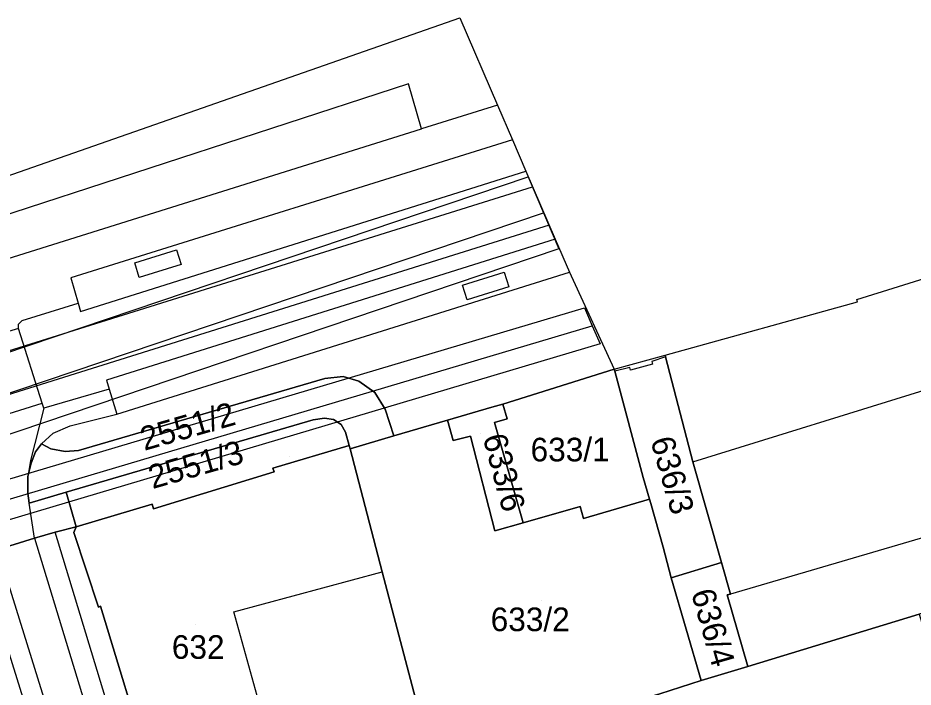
# Model space of a CAD drawing. Extents: x -263423 to -261326, y -1240067 to -1237864.
# Drawn here: x -263117.4 to -263041.6, y -1238890.8 to -1238834.2 of the extents above; entities that cross this region are included whole.
import ezdxf

# ---------------------------------------------------------------- set-up
doc = ezdxf.new("R2010")
doc.units = 0
for name, color, linetype in [('body_kn', 7, 'Continuous'), ('katuz_linie', 7, 'Continuous'), ('kladpar_druhypozemkov', 7, 'Continuous'), ('kladpar_hranice', 7, 'Continuous'), ('kladpar_parcelnecisla', 7, 'Continuous'), ('kladpar_plochy', 7, 'Continuous'), ('linie', 7, 'Continuous'), ('tarchy_linie', 7, 'Continuous'), ('zappar_hrandruhpozemk', 7, 'Continuous'), ('zuob_linie', 7, 'Continuous'), ('zuob_plochy', 7, 'Continuous')]:
    doc.layers.add(name, color=color, linetype=linetype)

msp = doc.modelspace()

# ---------------------------------------------------------------- linework, layer by layer
at = {"layer": 'body_kn'}
for p, q in [((-263079.97, -1238834.16), (-263079.97, -1238834.16)), ((-263084.32, -1238839.73), (-263084.32, -1238839.73)), ((-263076.79, -1238841.54), (-263076.79, -1238841.54)), ((-263076.79, -1238841.54), (-263076.79, -1238841.54)), ((-263083.2, -1238843.55), (-263083.2, -1238843.55)), ((-263083.2, -1238843.55), (-263083.2, -1238843.55)), ((-263075.52, -1238844.48), (-263075.52, -1238844.48)), ((-263075.52, -1238844.48), (-263075.52, -1238844.48)), ((-263074.38, -1238847.13), (-263074.38, -1238847.13)), ((-263074.2, -1238847.6), (-263074.2, -1238847.6)), ((-263073.82, -1238848.44), (-263073.82, -1238848.44)), ((-263072.89, -1238850.64), (-263072.89, -1238850.64)), ((-263072.42, -1238851.68), (-263072.42, -1238851.68)), ((-263071.9, -1238852.87), (-263071.9, -1238852.87)), ((-263071.9, -1238852.87), (-263071.9, -1238852.87)), ((-263103.94, -1238853.78), (-263103.94, -1238853.78)), ((-263071.58, -1238853.68), (-263071.58, -1238853.68)), ((-263107.47, -1238854.87), (-263107.47, -1238854.87)), ((-263107.47, -1238854.87), (-263107.47, -1238854.87)), ((-263103.56, -1238855.03), (-263103.56, -1238855.03)), ((-263076.22, -1238855.66), (-263076.22, -1238855.66)), ((-263070.7, -1238855.66), (-263070.7, -1238855.66)), ((-263112.88, -1238856.14), (-263112.88, -1238856.14)), ((-263107.09, -1238856.11), (-263107.09, -1238856.11)), ((-263070.56, -1238855.98), (-263070.56, -1238855.98)), ((-263079.74, -1238856.77), (-263079.74, -1238856.77)), ((-263079.74, -1238856.77), (-263079.74, -1238856.77)), ((-263075.83, -1238856.9), (-263075.83, -1238856.9)), ((-263112.25, -1238858.28), (-263112.25, -1238858.28)), ((-263079.35, -1238858.01), (-263079.35, -1238858.01)), ((-263069.42, -1238858.68), (-263069.42, -1238858.68)), ((-263046.38, -1238857.98), (-263046.38, -1238857.98)), ((-263046.32, -1238858.17), (-263046.32, -1238858.17)), ((-263112.05, -1238858.98), (-263112.05, -1238858.98)), ((-263117.32, -1238860.06), (-263117.32, -1238860.06)), ((-263117, -1238859.76), (-263117, -1238859.76)), ((-263068.76, -1238860.21), (-263068.76, -1238860.21)), ((-263117.31, -1238860.42), (-263117.31, -1238860.42)), ((-263068.1, -1238861.73), (-263068.1, -1238861.73)), ((-263063.73, -1238863.23), (-263063.73, -1238863.23)), ((-263062.6, -1238862.69), (-263062.6, -1238862.69)), ((-263062.56, -1238862.83), (-263062.56, -1238862.83)), ((-263062.56, -1238862.83), (-263062.56, -1238862.83)), ((-263066.91, -1238863.87), (-263066.91, -1238863.87)), ((-263065.58, -1238863.73), (-263065.58, -1238863.73)), ((-263065.53, -1238863.95), (-263065.53, -1238863.95)), ((-263063.67, -1238863.44), (-263063.67, -1238863.44)), ((-263091.4, -1238864.66), (-263091.4, -1238864.66)), ((-263089.85, -1238864.5), (-263089.85, -1238864.5)), ((-263066.86, -1238864.05), (-263066.86, -1238864.05)), ((-263109.87, -1238864.8), (-263109.87, -1238864.8)), ((-263088.52, -1238864.88), (-263088.52, -1238864.88)), ((-263109.64, -1238865.55), (-263109.64, -1238865.55)), ((-263109.64, -1238865.55), (-263109.64, -1238865.55)), ((-263087.17, -1238865.85), (-263087.17, -1238865.85)), ((-263115.31, -1238866.74), (-263115.31, -1238866.74)), ((-263115.31, -1238866.74), (-263115.31, -1238866.74)), ((-263076.33, -1238866.82), (-263076.33, -1238866.82)), ((-263115.17, -1238867.18), (-263115.17, -1238867.18)), ((-263115.17, -1238867.18), (-263115.17, -1238867.18)), ((-263108.99, -1238867.67), (-263108.99, -1238867.67)), ((-263086.28, -1238867.24), (-263086.28, -1238867.24)), ((-263077.26, -1238867.09), (-263077.26, -1238867.09)), ((-263092.37, -1238868.15), (-263092.37, -1238868.15)), ((-263091.43, -1238868.01), (-263091.43, -1238868.01)), ((-263090.67, -1238868.12), (-263090.67, -1238868.12)), ((-263090, -1238868.55), (-263090, -1238868.55)), ((-263081, -1238868.19), (-263081, -1238868.19)), ((-263081, -1238868.19), (-263081, -1238868.19)), ((-263077.04, -1238868.38), (-263077.04, -1238868.38)), ((-263075.96, -1238868.07), (-263075.96, -1238868.07)), ((-263114.39, -1238869.28), (-263114.39, -1238869.28)), ((-263112.93, -1238868.66), (-263112.93, -1238868.66)), ((-263089.63, -1238869.2), (-263089.63, -1238869.2)), ((-263085.56, -1238869.52), (-263085.56, -1238869.52)), ((-263080.54, -1238869.91), (-263080.54, -1238869.91)), ((-263080.54, -1238869.91), (-263080.54, -1238869.91)), ((-263079.08, -1238869.54), (-263079.08, -1238869.54)), ((-263115.37, -1238870.18), (-263115.37, -1238870.18)), ((-263115.37, -1238870.18), (-263115.37, -1238870.18)), ((-263114.57, -1238870.62), (-263114.57, -1238870.62)), ((-263113.36, -1238870.82), (-263113.36, -1238870.82)), ((-263112.24, -1238870.74), (-263112.24, -1238870.74)), ((-263089.34, -1238870.33), (-263089.34, -1238870.33)), ((-263089.26, -1238870.6), (-263089.26, -1238870.6)), ((-263116.29, -1238871.59), (-263116.29, -1238871.59)), ((-263115.86, -1238870.86), (-263115.86, -1238870.86)), ((-263116.25, -1238871.82), (-263116.25, -1238871.82)), ((-263095.78, -1238872.25), (-263095.78, -1238872.25)), ((-263060.25, -1238871.71), (-263060.25, -1238871.71)), ((-263060.25, -1238871.71), (-263060.25, -1238871.71)), ((-263116.51, -1238872.96), (-263116.51, -1238872.96)), ((-263095.68, -1238872.56), (-263095.68, -1238872.56)), ((-263095.68, -1238872.56), (-263095.68, -1238872.56)), ((-263064.46, -1238873.02), (-263064.46, -1238873.02)), ((-263116.52, -1238874.36), (-263116.52, -1238874.36)), ((-263113.28, -1238874.28), (-263113.28, -1238874.28)), ((-263113.28, -1238874.28), (-263113.28, -1238874.28)), ((-263116.42, -1238875.2), (-263116.42, -1238875.2)), ((-263106.01, -1238875.28), (-263106.01, -1238875.28)), ((-263063.93, -1238874.86), (-263063.93, -1238874.86)), ((-263063.82, -1238875.23), (-263063.82, -1238875.23)), ((-263105.89, -1238875.67), (-263105.89, -1238875.67)), ((-263069.8, -1238875.48), (-263069.8, -1238875.48)), ((-263074.61, -1238876.86), (-263074.61, -1238876.86)), ((-263074.61, -1238876.86), (-263074.61, -1238876.86)), ((-263069.5, -1238876.51), (-263069.5, -1238876.51)), ((-263114.21, -1238877.65), (-263114.21, -1238877.65)), ((-263112.42, -1238877.2), (-263112.42, -1238877.2)), ((-263112.42, -1238877.2), (-263112.42, -1238877.2)), ((-263077, -1238877.54), (-263077, -1238877.54)), ((-263115.95, -1238878.17), (-263115.95, -1238878.17)), ((-263115.95, -1238878.17), (-263115.95, -1238878.17)), ((-263112.63, -1238877.69), (-263112.63, -1238877.69)), ((-263062.76, -1238878.92), (-263062.76, -1238878.92)), ((-263057.82, -1238880.23), (-263057.82, -1238880.23)), ((-263057.82, -1238880.23), (-263057.82, -1238880.23)), ((-263086.53, -1238881.02), (-263086.53, -1238881.02)), ((-263062.08, -1238881.53), (-263062.08, -1238881.53)), ((-263057.08, -1238882.9), (-263057.08, -1238882.9)), ((-263057.34, -1238882.97), (-263057.34, -1238882.97)), ((-263110.55, -1238883.99), (-263110.55, -1238883.99)), ((-263110.36, -1238883.92), (-263110.36, -1238883.92)), ((-263099.08, -1238884.4), (-263099.08, -1238884.4)), ((-263055.6, -1238889.02), (-263055.6, -1238889.02)), ((-263059.54, -1238890.2), (-263059.54, -1238890.2))]:
    msp.add_line(p, q, dxfattribs=at)
at = {"layer": 'katuz_linie'}
msp.add_lwpolyline([(-263120.72, -1238848.38), (-263079.97, -1238834.16), (-263076.79, -1238841.54), (-263075.52, -1238844.48), (-263074.38, -1238847.13), (-263071.9, -1238852.87), (-263070.7, -1238855.66), (-263070.56, -1238855.98), (-263066.91, -1238863.87), (-263062.6, -1238862.69), (-263046.32, -1238858.17), (-263046.38, -1238857.98), (-263031.83, -1238853.44)], dxfattribs=at)
at = {"layer": 'kladpar_druhypozemkov'}
for p, q in [((-263095.35, -1238868.37), (-263095.35, -1238868.37)), ((-263078.2, -1238869.32), (-263078.2, -1238869.32)), ((-263070.15, -1238869.37), (-263070.15, -1238869.37)), ((-263094.37, -1238871.23), (-263094.37, -1238871.23)), ((-263060.96, -1238873.44), (-263060.96, -1238873.44)), ((-263073.03, -1238883.43), (-263073.03, -1238883.43)), ((-263102.35, -1238885.47), (-263102.35, -1238885.47)), ((-263057.73, -1238885.95), (-263057.73, -1238885.95))]:
    msp.add_line(p, q, dxfattribs=at)
at = {"layer": 'kladpar_hranice'}
for points in [[(-263120.72, -1238848.38), (-263079.97, -1238834.16), (-263076.79, -1238841.54), (-263075.52, -1238844.48), (-263074.38, -1238847.13), (-263071.9, -1238852.87), (-263070.7, -1238855.66), (-263070.56, -1238855.98), (-263066.91, -1238863.87), (-263076.33, -1238866.82), (-263077.26, -1238867.09), (-263081, -1238868.19), (-263085.56, -1238869.52), (-263086.28, -1238867.24), (-263087.17, -1238865.85), (-263088.52, -1238864.88), (-263089.85, -1238864.5), (-263091.4, -1238864.66), (-263112.24, -1238870.74), (-263113.36, -1238870.82), (-263114.57, -1238870.62), (-263115.37, -1238870.18), (-263115.86, -1238870.86), (-263116.25, -1238871.82), (-263116.51, -1238872.96), (-263116.52, -1238874.36), (-263116.42, -1238875.2), (-263113.28, -1238874.28)], [(-263031.83, -1238853.44), (-263031.64, -1238853.82), (-263021.34, -1238850.84), (-263021.34, -1238850.59), (-263015.18, -1238848.59), (-263012.71, -1238849.5), (-263009.22, -1238859.57), (-263008.35, -1238862.06), (-263004.37, -1238873.53), (-263041.11, -1238884.6), (-263055.6, -1238889.02), (-263057.34, -1238882.97), (-263057.08, -1238882.9), (-263057.82, -1238880.23), (-263060.25, -1238871.71), (-263062.56, -1238862.83), (-263062.6, -1238862.69), (-263046.32, -1238858.17), (-263046.38, -1238857.98), (-263031.83, -1238853.44)], [(-263057.82, -1238880.23), (-263062.08, -1238881.53), (-263062.76, -1238878.92), (-263063.82, -1238875.23), (-263063.93, -1238874.86), (-263064.46, -1238873.02), (-263066.86, -1238864.05), (-263066.91, -1238863.87), (-263062.6, -1238862.69), (-263062.56, -1238862.83), (-263060.25, -1238871.71), (-263057.82, -1238880.23)], [(-263074.61, -1238876.86), (-263077.04, -1238868.38), (-263075.96, -1238868.07), (-263076.33, -1238866.82), (-263066.91, -1238863.87), (-263066.86, -1238864.05), (-263064.46, -1238873.02), (-263063.93, -1238874.86), (-263069.5, -1238876.51), (-263069.8, -1238875.48), (-263074.61, -1238876.86)], [(-263113.28, -1238874.28), (-263116.42, -1238875.2), (-263116.52, -1238874.36), (-263116.51, -1238872.96), (-263116.25, -1238871.82), (-263115.86, -1238870.86), (-263115.37, -1238870.18), (-263114.57, -1238870.62), (-263113.36, -1238870.82), (-263112.24, -1238870.74), (-263091.4, -1238864.66), (-263089.85, -1238864.5), (-263088.52, -1238864.88), (-263087.17, -1238865.85), (-263086.28, -1238867.24), (-263085.56, -1238869.52), (-263089.26, -1238870.6), (-263089.34, -1238870.33), (-263089.63, -1238869.2), (-263090, -1238868.55), (-263090.67, -1238868.12), (-263091.43, -1238868.01), (-263092.37, -1238868.15), (-263113.28, -1238874.28)], [(-263080.54, -1238869.91), (-263081, -1238868.19), (-263077.26, -1238867.09), (-263076.33, -1238866.82), (-263075.96, -1238868.07), (-263077.04, -1238868.38), (-263074.61, -1238876.86), (-263077, -1238877.54), (-263079.08, -1238869.54), (-263080.54, -1238869.91)], [(-263112.42, -1238877.2), (-263113.28, -1238874.28), (-263092.37, -1238868.15), (-263091.43, -1238868.01), (-263090.67, -1238868.12), (-263090, -1238868.55), (-263089.63, -1238869.2), (-263089.34, -1238870.33), (-263095.78, -1238872.25), (-263095.68, -1238872.56), (-263105.89, -1238875.67), (-263106.01, -1238875.28), (-263112.42, -1238877.2)], [(-263083.71, -1238891.72), (-263086.53, -1238881.02), (-263089.26, -1238870.6), (-263085.56, -1238869.52), (-263081, -1238868.19)], [(-263081, -1238868.19), (-263080.54, -1238869.91), (-263079.08, -1238869.54), (-263077, -1238877.54), (-263074.61, -1238876.86), (-263069.8, -1238875.48), (-263069.5, -1238876.51), (-263063.93, -1238874.86), (-263063.82, -1238875.23), (-263062.76, -1238878.92), (-263062.08, -1238881.53), (-263059.54, -1238890.2), (-263063.04, -1238891.32)], [(-263095.68, -1238872.56), (-263095.78, -1238872.25), (-263089.34, -1238870.33), (-263089.26, -1238870.6), (-263086.53, -1238881.02), (-263083.71, -1238891.72), (-263082.21, -1238897.14), (-263085.54, -1238898.16), (-263094.5, -1238900.84), (-263104.7, -1238903.93), (-263106.49, -1238897.84), (-263106.16, -1238897.73), (-263110.36, -1238883.92), (-263110.55, -1238883.99), (-263112.63, -1238877.69), (-263112.42, -1238877.2), (-263106.01, -1238875.28), (-263105.89, -1238875.67), (-263095.68, -1238872.56)], [(-263113.28, -1238874.28), (-263112.42, -1238877.2), (-263114.21, -1238877.65), (-263115.95, -1238878.17), (-263123.96, -1238880.64)], [(-263123.96, -1238880.64), (-263115.95, -1238878.17), (-263114.21, -1238877.65), (-263112.42, -1238877.2), (-263112.63, -1238877.69), (-263110.55, -1238883.99), (-263110.36, -1238883.92), (-263106.16, -1238897.73), (-263106.49, -1238897.84), (-263104.7, -1238903.93), (-263098.59, -1238924.28), (-263098.97, -1238924.4), (-263097.05, -1238930.97), (-263096.37, -1238933.32), (-263095.56, -1238936.25)], [(-263057.82, -1238880.23), (-263057.08, -1238882.9), (-263057.34, -1238882.97), (-263055.6, -1238889.02), (-263059.54, -1238890.2), (-263062.08, -1238881.53), (-263057.82, -1238880.23)], [(-263041.11, -1238884.6), (-263039.06, -1238891.29), (-263038.56, -1238892.95), (-263032.86, -1238911.5), (-263046.65, -1238915.66), (-263048.3, -1238916.1), (-263061.9, -1238920.33), (-263070.03, -1238893.5), (-263068.63, -1238893.06), (-263065.58, -1238892.07), (-263063.04, -1238891.32), (-263059.54, -1238890.2), (-263055.6, -1238889.02), (-263041.11, -1238884.6)]]:
    msp.add_lwpolyline(points, dxfattribs=at)
at = {"layer": 'kladpar_plochy'}
for points in [[(-263120.72, -1238848.38), (-263079.97, -1238834.16), (-263076.79, -1238841.54), (-263075.52, -1238844.48), (-263074.38, -1238847.13), (-263071.9, -1238852.87), (-263070.7, -1238855.66), (-263070.56, -1238855.98), (-263066.91, -1238863.87), (-263076.33, -1238866.82), (-263077.26, -1238867.09), (-263081, -1238868.19), (-263085.56, -1238869.52), (-263086.28, -1238867.24), (-263087.17, -1238865.85), (-263088.52, -1238864.88), (-263089.85, -1238864.5), (-263091.4, -1238864.66), (-263112.24, -1238870.74), (-263113.36, -1238870.82), (-263114.57, -1238870.62), (-263115.37, -1238870.18), (-263115.86, -1238870.86), (-263116.25, -1238871.82), (-263116.51, -1238872.96), (-263116.52, -1238874.36), (-263116.42, -1238875.2), (-263113.28, -1238874.28), (-263112.42, -1238877.2), (-263114.21, -1238877.65), (-263115.95, -1238878.17), (-263123.96, -1238880.64)], [(-263123.96, -1238880.64), (-263115.95, -1238878.17), (-263114.21, -1238877.65), (-263112.42, -1238877.2), (-263112.63, -1238877.69), (-263110.55, -1238883.99), (-263110.36, -1238883.92), (-263106.16, -1238897.73), (-263106.49, -1238897.84), (-263104.7, -1238903.93), (-263098.59, -1238924.28), (-263098.97, -1238924.4), (-263097.05, -1238930.97), (-263096.37, -1238933.32), (-263095.56, -1238936.25)]]:
    msp.add_lwpolyline(points, dxfattribs=at)
for points in [[(-263031.83, -1238853.44), (-263031.64, -1238853.82), (-263021.34, -1238850.84), (-263021.34, -1238850.59), (-263015.18, -1238848.59), (-263012.71, -1238849.5), (-263009.22, -1238859.57), (-263008.35, -1238862.06), (-263004.37, -1238873.53), (-263041.11, -1238884.6), (-263055.6, -1238889.02), (-263057.34, -1238882.97), (-263057.08, -1238882.9), (-263057.82, -1238880.23), (-263060.25, -1238871.71), (-263062.56, -1238862.83), (-263062.6, -1238862.69), (-263046.32, -1238858.17), (-263046.38, -1238857.98)], [(-263057.82, -1238880.23), (-263062.08, -1238881.53), (-263062.76, -1238878.92), (-263063.82, -1238875.23), (-263063.93, -1238874.86), (-263064.46, -1238873.02), (-263066.86, -1238864.05), (-263066.91, -1238863.87), (-263062.6, -1238862.69), (-263062.56, -1238862.83), (-263060.25, -1238871.71)], [(-263074.61, -1238876.86), (-263077.04, -1238868.38), (-263075.96, -1238868.07), (-263076.33, -1238866.82), (-263066.91, -1238863.87), (-263066.86, -1238864.05), (-263064.46, -1238873.02), (-263063.93, -1238874.86), (-263069.5, -1238876.51), (-263069.8, -1238875.48)], [(-263113.28, -1238874.28), (-263116.42, -1238875.2), (-263116.52, -1238874.36), (-263116.51, -1238872.96), (-263116.25, -1238871.82), (-263115.86, -1238870.86), (-263115.37, -1238870.18), (-263114.57, -1238870.62), (-263113.36, -1238870.82), (-263112.24, -1238870.74), (-263091.4, -1238864.66), (-263089.85, -1238864.5), (-263088.52, -1238864.88), (-263087.17, -1238865.85), (-263086.28, -1238867.24), (-263085.56, -1238869.52), (-263089.26, -1238870.6), (-263089.34, -1238870.33), (-263089.63, -1238869.2), (-263090, -1238868.55), (-263090.67, -1238868.12), (-263091.43, -1238868.01), (-263092.37, -1238868.15)], [(-263080.54, -1238869.91), (-263081, -1238868.19), (-263077.26, -1238867.09), (-263076.33, -1238866.82), (-263075.96, -1238868.07), (-263077.04, -1238868.38), (-263074.61, -1238876.86), (-263077, -1238877.54), (-263079.08, -1238869.54)], [(-263112.42, -1238877.2), (-263113.28, -1238874.28), (-263092.37, -1238868.15), (-263091.43, -1238868.01), (-263090.67, -1238868.12), (-263090, -1238868.55), (-263089.63, -1238869.2), (-263089.34, -1238870.33), (-263095.78, -1238872.25), (-263095.68, -1238872.56), (-263105.89, -1238875.67), (-263106.01, -1238875.28)], [(-263081, -1238868.19), (-263080.54, -1238869.91), (-263079.08, -1238869.54), (-263077, -1238877.54), (-263074.61, -1238876.86), (-263069.8, -1238875.48), (-263069.5, -1238876.51), (-263063.93, -1238874.86), (-263063.82, -1238875.23), (-263062.76, -1238878.92), (-263062.08, -1238881.53), (-263059.54, -1238890.2), (-263063.04, -1238891.32), (-263065.58, -1238892.07), (-263068.63, -1238893.06), (-263070.03, -1238893.5), (-263072.95, -1238894.43), (-263076.07, -1238895.43), (-263079.18, -1238896.3), (-263082.21, -1238897.14), (-263083.71, -1238891.72), (-263086.53, -1238881.02), (-263089.26, -1238870.6), (-263085.56, -1238869.52)], [(-263095.68, -1238872.56), (-263095.78, -1238872.25), (-263089.34, -1238870.33), (-263089.26, -1238870.6), (-263086.53, -1238881.02), (-263083.71, -1238891.72), (-263082.21, -1238897.14), (-263085.54, -1238898.16), (-263094.5, -1238900.84), (-263104.7, -1238903.93), (-263106.49, -1238897.84), (-263106.16, -1238897.73), (-263110.36, -1238883.92), (-263110.55, -1238883.99), (-263112.63, -1238877.69), (-263112.42, -1238877.2), (-263106.01, -1238875.28), (-263105.89, -1238875.67)], [(-263057.82, -1238880.23), (-263057.08, -1238882.9), (-263057.34, -1238882.97), (-263055.6, -1238889.02), (-263059.54, -1238890.2), (-263062.08, -1238881.53)], [(-263041.11, -1238884.6), (-263039.06, -1238891.29), (-263038.56, -1238892.95), (-263032.86, -1238911.5), (-263046.65, -1238915.66), (-263048.3, -1238916.1), (-263061.9, -1238920.33), (-263070.03, -1238893.5), (-263068.63, -1238893.06), (-263065.58, -1238892.07), (-263063.04, -1238891.32), (-263059.54, -1238890.2), (-263055.6, -1238889.02)]]:
    msp.add_lwpolyline(points, close=True, dxfattribs=at)
at = {"layer": 'linie'}
for points in [[(-263120.72, -1238848.38), (-263079.97, -1238834.16), (-263076.79, -1238841.54), (-263075.52, -1238844.48), (-263074.38, -1238847.13), (-263071.9, -1238852.87), (-263070.7, -1238855.66), (-263070.56, -1238855.98), (-263066.91, -1238863.87), (-263062.6, -1238862.69), (-263046.32, -1238858.17), (-263046.38, -1238857.98), (-263031.83, -1238853.44)], [(-263329.1, -1238898.72), (-263303.78, -1238908.12), (-263299.91, -1238909.48), (-263292.61, -1238911.56), (-263285.96, -1238912.37), (-263278.59, -1238911.89), (-263272.13, -1238910.44), (-263264.63, -1238908.15), (-263250.48, -1238903.71), (-263227.2, -1238896.43), (-263204.81, -1238889.45), (-263180.27, -1238881.77), (-263155.39, -1238873.97), (-263118.6, -1238862.46), (-263073.82, -1238848.44)], [(-263072.42, -1238851.68), (-263118.27, -1238866.06), (-263154.56, -1238877.44), (-263179.47, -1238885.2), (-263204.53, -1238893.05), (-263226.34, -1238899.84), (-263249.29, -1238907), (-263263.58, -1238911.52), (-263273.03, -1238914.42), (-263280.54, -1238916.08), (-263287.29, -1238916.12), (-263294.74, -1238914.68), (-263301.93, -1238912.22), (-263325.31, -1238903.52), (-263330.82, -1238901.49)]]:
    msp.add_lwpolyline(points, dxfattribs=at)
at = {"layer": 'tarchy_linie'}
for points in [[(-263125.36, -1238864.86), (-263074.2, -1238847.6), (-263072.89, -1238850.64), (-263071.58, -1238853.68), (-263121.75, -1238870.61)], [(-263328.04, -1238896.98), (-263314.52, -1238903.01), (-263295.52, -1238906.01), (-263287.02, -1238906.51), (-263270.4, -1238904.37), (-263196.37, -1238890.28), (-263124.34, -1238868), (-263072.89, -1238850.64)], [(-263120.72, -1238873.93), (-263069.42, -1238858.68), (-263068.76, -1238860.21), (-263068.1, -1238861.73), (-263119.74, -1238877.08), (-263100.04, -1238940.34), (-262987.84, -1238907.23), (-262987.31, -1238908.79), (-262986.78, -1238910.36), (-263099.14, -1238943.52), (-263098.47, -1238946.16), (-263018.69, -1238920.54), (-262986.12, -1238912.27), (-262985.62, -1238913.74), (-262985.11, -1238915.22), (-263017.83, -1238923.52), (-263097.69, -1238949.17), (-263073.86, -1239041.98), (-263065.84, -1239071.22), (-263067.5, -1239071.59), (-263069.44, -1239072.02), (-263070.92, -1239072.49), (-263102.32, -1238950.61), (-263205.44, -1238980.66)], [(-263334.49, -1238907.41), (-263274.16, -1238919.57), (-263267.39, -1238919.15), (-263261.11, -1238917.31), (-263212.66, -1238902.81), (-263123.22, -1238876.39), (-263068.76, -1238860.21)], [(-263124.34, -1238868), (-263101.18, -1238942.4), (-263075.5, -1239042.41), (-263067.5, -1239071.59)]]:
    msp.add_lwpolyline(points, dxfattribs=at)
at = {"layer": 'zappar_hrandruhpozemk'}
for p, q in [((-263084.32, -1238839.73), (-263122.71, -1238852.25)), ((-263083.2, -1238843.55), (-263084.32, -1238839.73)), ((-263076.79, -1238841.54), (-263083.2, -1238843.55)), ((-263118.73, -1238854.69), (-263083.2, -1238843.55)), ((-263075.52, -1238844.48), (-263112.88, -1238856.14)), ((-263112.05, -1238858.98), (-263074.38, -1238847.13)), ((-263071.9, -1238852.87), (-263109.87, -1238864.8)), ((-263107.09, -1238856.11), (-263107.47, -1238854.87)), ((-263103.56, -1238855.03), (-263107.09, -1238856.11)), ((-263079.74, -1238856.77), (-263076.22, -1238855.66)), ((-263112.88, -1238856.14), (-263112.25, -1238858.28)), ((-263117.31, -1238860.42), (-263131.98, -1238865)), ((-263115.31, -1238866.74), (-263117.31, -1238860.42)), ((-263060.25, -1238871.71), (-263027.12, -1238861.42)), ((-263063.67, -1238863.44), (-263065.53, -1238863.95)), ((-263129.94, -1238871.31), (-263115.31, -1238866.74)), ((-263115.17, -1238867.18), (-263115.31, -1238866.74)), ((-263023.14, -1238872.96), (-263057.08, -1238882.9)), ((-263115.95, -1238878.17), (-263116.42, -1238875.2)), ((-263106.13, -1238904.19), (-263114.21, -1238877.65)), ((-263115.95, -1238878.17), (-263108.22, -1238903.61)), ((-263099.08, -1238884.4), (-263086.53, -1238881.02)), ((-263094.5, -1238900.84), (-263099.08, -1238884.4))]:
    msp.add_line(p, q, dxfattribs=at)
for points in [[(-263107.47, -1238854.87), (-263103.94, -1238853.78), (-263103.56, -1238855.03)], [(-263112.93, -1238868.66), (-263108.99, -1238867.67), (-263070.7, -1238855.66)], [(-263076.22, -1238855.66), (-263075.83, -1238856.9), (-263079.35, -1238858.01), (-263079.74, -1238856.77)], [(-263117.31, -1238860.42), (-263117.32, -1238860.06), (-263117, -1238859.76), (-263112.25, -1238858.28), (-263112.05, -1238858.98)], [(-263062.56, -1238862.83), (-263063.73, -1238863.23), (-263063.67, -1238863.44)], [(-263065.53, -1238863.95), (-263065.58, -1238863.73), (-263066.86, -1238864.05)], [(-263109.87, -1238864.8), (-263109.64, -1238865.55), (-263108.99, -1238867.67)], [(-263109.64, -1238865.55), (-263115.17, -1238867.18), (-263116.29, -1238871.59), (-263116.51, -1238872.96)], [(-263115.37, -1238870.18), (-263114.39, -1238869.28), (-263112.93, -1238868.66)]]:
    msp.add_lwpolyline(points, dxfattribs=at)
at = {"layer": 'zuob_linie'}
msp.add_lwpolyline([(-263120.72, -1238848.38), (-263079.97, -1238834.16), (-263076.79, -1238841.54), (-263075.52, -1238844.48), (-263074.38, -1238847.13), (-263071.9, -1238852.87), (-263070.7, -1238855.66), (-263070.56, -1238855.98), (-263066.91, -1238863.87), (-263062.6, -1238862.69), (-263046.32, -1238858.17), (-263046.38, -1238857.98), (-263031.83, -1238853.44)], dxfattribs=at)
at = {"layer": 'zuob_plochy'}
msp.add_lwpolyline([(-263120.72, -1238848.38), (-263079.97, -1238834.16), (-263076.79, -1238841.54), (-263075.52, -1238844.48), (-263074.38, -1238847.13), (-263071.9, -1238852.87), (-263070.7, -1238855.66), (-263070.56, -1238855.98), (-263066.91, -1238863.87), (-263062.6, -1238862.69), (-263046.32, -1238858.17), (-263046.38, -1238857.98), (-263031.83, -1238853.44)], dxfattribs=at)

# ---------------------------------------------------------------- texts
at = {"layer": 'kladpar_parcelnecisla'}
for s, rotation, p in [('2551/2', 16, (-263106.665, -1238870.783)), ('2551/3', 16, (-263105.971, -1238874.018)), ('633/6', 285, (-263078.044, -1238869.62)), ('636/3', 286, (-263063.861, -1238869.886)), ('636/4', 286, (-263060.423, -1238882.765))]:
    msp.add_text(s, height=2, rotation=rotation, dxfattribs=at).set_placement(p)
for s, p in [('633/1', (-263073.984, -1238871.67)), ('633/2', (-263077.36, -1238886.03)), ('632', (-263104.338, -1238888.37))]:
    msp.add_text(s, height=2, dxfattribs=at).set_placement(p)

doc.saveas('drawing.dxf')
